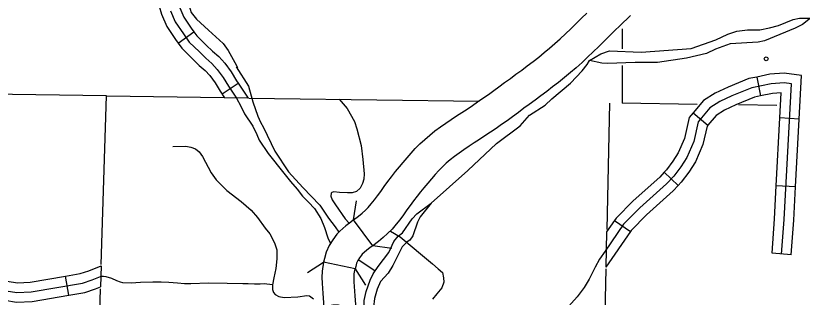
# Model space of a CAD drawing. Extents: x 0 to 3171, y 0 to 2059.
# Drawn here: x 1502.8 to 1604.6, y 565.3 to 601.8 of the extents above; entities that cross this region are included whole.
import ezdxf

# ---------------------------------------------------------------- set-up
doc = ezdxf.new("R2010")
doc.units = 0
for name, color, linetype in [('Level 10', 7, 'Continuous'), ('Level 32', 7, 'Continuous'), ('Level 34', 7, 'Continuous'), ('Level 35', 7, 'Continuous'), ('Level 37', 7, 'Continuous'), ('Level 4', 7, 'Continuous'), ('Level 45', 7, 'Continuous'), ('Level 5', 7, 'Continuous'), ('Level 57', 7, 'Continuous'), ('Level 6', 7, 'Continuous')]:
    doc.layers.add(name, color=color, linetype=linetype)

msp = doc.modelspace()

# ---------------------------------------------------------------- linework, layer by layer
at = {"layer": 'Level 10'}
for p, q in [((1548.99, 571.97), (1546.51, 575.32)), ((1546.71, 568.97), (1542.63, 569.84))]:
    msp.add_line(p, q, dxfattribs=at)
for points in [[(1546.51, 575.32), (1547.16, 575.81), (1547.6, 576.17), (1548.04, 576.57), (1548.41, 576.92), (1548.79, 577.39), (1549.22, 577.91), (1549.61, 578.43), (1550.02, 579.01), (1550.47, 579.64), (1550.95, 580.28), (1551.41, 580.89), (1551.93, 581.6), (1552.46, 582.19), (1552.93, 582.75), (1553.43, 583.35), (1553.95, 583.95), (1554.49, 584.55), (1555.08, 585.16), (1555.71, 585.75), (1556.36, 586.31), (1557.04, 586.85), (1557.74, 587.37), (1558.44, 587.85), (1559.14, 588.32), (1559.84, 588.78), (1560.53, 589.23), (1561.22, 589.68), (1561.9, 590.14), (1562.57, 590.6), (1563.26, 591.08), (1563.96, 591.57), (1564.66, 592.07), (1565.33, 592.56), (1566.05, 593.13), (1566.83, 593.66), (1567.53, 594.19), (1568.27, 594.73), (1569, 595.28), (1569.74, 595.85), (1570.47, 596.41), (1571.17, 596.99), (1571.88, 597.58), (1572.58, 598.18), (1573.27, 598.79), (1573.95, 599.43), (1574.63, 600.09), (1575.33, 600.76), (1576.02, 601.44), (1576.69, 602.1)], [(1582.38, 601.79), (1580.98, 600.47), (1580.31, 599.84), (1579.65, 599.16), (1578.94, 598.47), (1578.24, 597.78), (1577.53, 597.09), (1576.81, 596.41), (1576.08, 595.72), (1575.33, 595.04), (1574.58, 594.4), (1573.83, 593.77), (1573.05, 593.14), (1572.28, 592.54), (1571.52, 591.96), (1570.76, 591.4), (1570.01, 590.84), (1569.25, 590.28), (1568.53, 589.78), (1567.85, 589.24), (1567.09, 588.69), (1566.37, 588.17), (1565.65, 587.67), (1564.95, 587.18), (1564.24, 586.69), (1563.52, 586.21), (1562.82, 585.75), (1562.12, 585.3), (1561.45, 584.85), (1560.79, 584.41), (1560.16, 583.97), (1559.56, 583.54), (1559.02, 583.1), (1558.49, 582.65), (1558.01, 582.19), (1557.54, 581.71), (1557.07, 581.19), (1556.6, 580.65), (1556.13, 580.08), (1555.62, 579.48), (1555.17, 578.97), (1554.74, 578.39), (1554.28, 577.78), (1553.84, 577.2), (1553.42, 576.6), (1552.97, 575.97), (1552.49, 575.32), (1552.01, 574.74), (1551.49, 574.1), (1550.89, 573.53), (1550.33, 573.02), (1549.74, 572.53), (1548.99, 571.97)], [(1546.51, 575.32), (1546.14, 575.04), (1545.51, 574.55), (1544.74, 573.86), (1544.35, 573.46), (1543.81, 572.75), (1543.35, 571.98), (1542.97, 571.14), (1542.73, 570.29), (1542.63, 569.84)], [(1548.99, 571.97), (1548.66, 571.73), (1548.19, 571.36), (1547.63, 570.86), (1547.51, 570.73), (1547.26, 570.41), (1547.05, 570.06), (1546.9, 569.71), (1546.78, 569.28), (1546.71, 568.97)], [(1542.63, 569.84), (1542.45, 568.68), (1542.41, 567.86), (1542.43, 567.1), (1542.47, 566.42), (1542.51, 565.8), (1542.55, 565.19), (1542.6, 564.6), (1542.65, 563.98), (1543.19, 564.18), (1543.84, 564.31), (1544.52, 564.29), (1545.15, 564.08), (1545.48, 563.91), (1545.91, 563.6), (1546.53, 562.88), (1546.82, 562.14)], [(1546.82, 562.14), (1546.86, 562.69), (1546.84, 563.27), (1546.83, 563.76), (1546.8, 564.36), (1546.75, 564.93), (1546.71, 565.49), (1546.67, 566.08), (1546.63, 566.68), (1546.59, 567.27), (1546.58, 567.81), (1546.6, 568.31), (1546.71, 568.97)]]:
    msp.add_lwpolyline(points, dxfattribs=at)
at = {"layer": 'Level 32'}
for p, q in [((1523.8, 598.23), (1525.82, 599.7)), ((1598.7, 593.83), (1599.2, 591.38)), ((1529.48, 591.65), (1531.56, 593.03)), ((1590.48, 589.21), (1592.38, 587.59)), ((1604.2, 588.39), (1601.7, 588.53)), ((1586.72, 581.48), (1588.54, 579.77)), ((1603.73, 579.6), (1601.23, 579.74)), ((1580.27, 575.22), (1582.34, 573.82)), ((1603.18, 570.8), (1600.69, 570.98))]:
    msp.add_line(p, q, dxfattribs=at)
for points in [[(1521.2, 607.14), (1521.22, 606.54), (1521.17, 605.28), (1521.2, 604.3), (1521.25, 603.75), (1521.33, 603.01), (1521.64, 601.98), (1522.31, 600.37), (1523.45, 598.7), (1523.8, 598.23)], [(1523.7, 607.19), (1523.72, 606.52), (1523.67, 605.27), (1523.69, 604.44), (1523.73, 604), (1523.79, 603.51), (1524, 602.82), (1524.52, 601.57), (1525.49, 600.15), (1525.82, 599.7)], [(1522.82, 602.4), (1523.41, 600.97), (1524.47, 599.43), (1525.24, 598.37), (1526.54, 597.09)], [(1525.82, 599.7), (1526.19, 599.19), (1527.42, 597.98), (1528.23, 597.17), (1529.04, 596.47), (1529.82, 595.62), (1530.66, 594.49), (1531.36, 593.33), (1531.56, 593.03)], [(1523.8, 598.23), (1524.29, 597.55), (1525.66, 596.2), (1526.53, 595.34), (1527.3, 594.67), (1527.89, 594.03), (1528.59, 593.09), (1529.25, 591.99), (1529.81, 591.15)], [(1526.54, 597.09), (1527.38, 596.26), (1528.17, 595.57), (1528.85, 594.82), (1529.63, 593.79), (1530.31, 592.66), (1531.36, 591.08)], [(1598.7, 593.83), (1597.7, 593.62), (1594.99, 592.53), (1593.33, 591.74), (1591.8, 590.77), (1590.48, 589.21)], [(1604.2, 588.39), (1604.5, 594.05), (1602.27, 594.34), (1600.4, 594.18), (1598.7, 593.83)], [(1531.56, 593.03), (1532.84, 591.11), (1529.81, 591.15)], [(1601.93, 570.89), (1602.25, 575.37), (1603.19, 592.96), (1602.24, 593.09), (1600.58, 592.94), (1598.06, 592.42), (1595.5, 591.39), (1593.94, 590.64), (1592.63, 589.82), (1591.12, 588.03)], [(1601.7, 588.53), (1601.88, 591.8), (1600.76, 591.7), (1599.2, 591.38)], [(1599.2, 591.38), (1598.43, 591.22), (1596, 590.24), (1594.55, 589.55), (1593.46, 588.86), (1592.38, 587.59)], [(1590.48, 589.21), (1589.96, 588.6), (1589.35, 585.87), (1588.55, 584), (1587.86, 582.92), (1587.02, 581.8), (1586.72, 581.48)], [(1591.12, 588.03), (1590.54, 585.49), (1589.66, 583.41), (1588.89, 582.21), (1587.98, 581), (1587.03, 579.98), (1583.56, 576.87), (1581.46, 574.75), (1579.08, 571.25)], [(1592.38, 587.59), (1592.27, 587.45), (1591.74, 585.1), (1590.77, 582.83), (1589.91, 581.49), (1588.94, 580.2), (1588.54, 579.77)], [(1601.23, 579.74), (1601.7, 588.53)], [(1603.73, 579.6), (1604.2, 588.39)], [(1586.72, 581.48), (1586.15, 580.87), (1582.7, 577.77), (1580.5, 575.55), (1580.27, 575.22)], [(1588.54, 579.77), (1587.9, 579.08), (1584.42, 575.96), (1582.43, 573.95), (1582.34, 573.82)], [(1600.69, 570.98), (1601, 575.44), (1601.23, 579.74)], [(1603.18, 570.8), (1603.49, 575.29), (1603.73, 579.6)], [(1580.27, 575.22), (1579.27, 573.75), (1579.17, 569.17)], [(1582.34, 573.82), (1579.17, 569.17)]]:
    msp.add_lwpolyline(points, dxfattribs=at)
at = {"layer": 'Level 34'}
for points in [[(1531.36, 591.08), (1531.9, 590.06), (1532.4, 589.07), (1533.47, 587.46), (1534, 586.38), (1534.29, 585.66), (1535.43, 583.93), (1537.46, 581.36), (1538.33, 580.3), (1539.2, 579.3), (1539.9, 578.4), (1540.65, 577.61), (1541.43, 576.77), (1542.25, 575.49), (1542.74, 574.33), (1543.16, 573.01), (1543.51, 572.25)], [(1544.64, 590.94), (1545.69, 589.73), (1546.62, 588.08), (1546.94, 587.12), (1547.49, 584.97), (1547.72, 583.12), (1547.87, 581.27), (1547.82, 580.61), (1547.67, 580.03), (1547.37, 579.44), (1546.89, 578.98), (1546.32, 578.81), (1545.71, 578.81), (1544.67, 578.85), (1543.93, 578.94), (1543.71, 578.87), (1543.59, 578.76), (1543.55, 578.39), (1543.74, 577.92), (1544.15, 577.26), (1545.41, 575.46), (1545.93, 574.88)], [(1523.09, 584.82), (1524.78, 584.85), (1525.43, 584.72), (1526.03, 584.51), (1526.5, 584.13), (1526.95, 583.55), (1528.06, 581.42), (1528.72, 580.49), (1530.09, 579.14), (1531.96, 577.69), (1533.23, 576.58), (1534.07, 575.62), (1535.08, 574.25), (1535.68, 573.49), (1536.26, 572.34), (1536.55, 571.45), (1536.59, 570.27), (1536.42, 569.01), (1536.17, 567.79), (1536.01, 566.88), (1536.01, 566.31), (1536.12, 565.92), (1536.35, 565.64), (1536.83, 565.38), (1537.51, 565.27), (1539.29, 565.34), (1540.44, 565.51), (1540.79, 565.46), (1541.33, 565.1)], [(1551.3, 573.87), (1552.54, 573.1), (1556.73, 569.62), (1557.47, 568.99), (1558.01, 568.49), (1558.16, 567.79), (1558.19, 567.25), (1557.93, 566.51), (1557.3, 565.75), (1556.73, 565.04)], [(1579.22, 571.47), (1579.08, 571.25), (1578.36, 570.23), (1577.8, 569.19), (1576.99, 567.63), (1576.34, 566.53), (1575.45, 565.34), (1572.5, 562.07), (1571.63, 560.76), (1570.59, 558.28), (1569.93, 557.04), (1569.15, 556.25), (1568.32, 555.62), (1567.74, 555.28), (1567.17, 555.1), (1566.66, 554.99)], [(1536.01, 566.88), (1534.94, 567.01), (1534.4, 566.98), (1533.67, 566.98), (1532.84, 567.02), (1532.18, 567.03), (1530.15, 567.06), (1527.74, 567.1), (1525.43, 567.04), (1524.6, 567.04), (1523.71, 567.13), (1522.59, 567.2), (1521.61, 567.24), (1520.53, 567.26), (1518.93, 567.2), (1517.7, 567.11), (1516.63, 567.15), (1516.31, 567.26), (1515.85, 567.43), (1515.19, 567.72), (1514.49, 567.94), (1514.12, 567.99), (1513.75, 567.98)]]:
    msp.add_lwpolyline(points, dxfattribs=at)
at = {"layer": 'Level 35'}
for points in [[(1525.43, 617.11), (1526.01, 616.77), (1526.34, 616.17), (1526.81, 615.08), (1526.99, 614.3), (1527.35, 612.44), (1527.28, 610.53), (1525.89, 608.58), (1525.34, 605.59), (1525.24, 603.06), (1525.46, 602.21), (1526.18, 601.34), (1527.72, 599.89), (1529.6, 598.16), (1530.27, 597.25), (1531.12, 595.73), (1531.47, 595.05)], [(1577.03, 595.99), (1578.51, 596.85), (1579.65, 597.21), (1583.72, 597.05), (1590.23, 597.53), (1593.42, 598.66), (1594.96, 599.37), (1596.12, 599.79), (1597.5, 599.94), (1599.09, 599.96), (1600.37, 600.19), (1601.5, 600.5), (1603.44, 601.28), (1604.26, 601.45), (1605.68, 601.48)], [(1605.68, 601.48), (1604.64, 600.65), (1603.66, 600.16), (1599.73, 598.53), (1598.91, 598.34), (1595.25, 598.14), (1593.37, 597.42), (1592.21, 596.9), (1589.62, 596.26), (1585.84, 595.7), (1582.98, 595.73), (1579.38, 595.59), (1578.63, 595.63), (1577.03, 595.99)], [(1556.54, 577.48), (1561.3, 581.72), (1564.99, 585.21), (1568.06, 587.49), (1569.3, 588.88), (1571.33, 590.18), (1572.17, 591), (1574.59, 593.04), (1576.09, 594.63), (1576.76, 595.45), (1577.03, 595.99)], [(1531.32, 595.15), (1532.88, 592.63), (1533.46, 590.61), (1534.11, 588.77), (1534.44, 588), (1534.84, 587.28), (1536.3, 584.23), (1538.1, 581.54), (1539.93, 579.52), (1542.14, 577.21), (1543.28, 575.54), (1544.13, 574.43), (1544.61, 573.74)], [(1549.32, 560.17), (1548.99, 560.61), (1548.09, 562.4), (1547.87, 563.77), (1547.88, 564.85), (1548.14, 566.04), (1548.67, 567.49), (1549.06, 568.32), (1549.67, 569.28), (1551.07, 571.08), (1551.73, 572.52), (1552.28, 573.19), (1552.85, 573.65), (1554.1, 575.45), (1554.68, 576.1), (1556.54, 577.48)], [(1556.54, 577.48), (1555.14, 575.72), (1554.78, 575), (1554.16, 573.23), (1553.78, 572.68), (1553.43, 572.47), (1552.81, 571.83), (1551.58, 569.39), (1550.99, 568.42), (1550, 567.33), (1549.55, 566.35), (1549.21, 565.13), (1549.07, 563.99), (1549.11, 563.04), (1549.36, 562.3), (1550.13, 561.13)], [(1547.1, 570.2), (1549.26, 568.75)]]:
    msp.add_lwpolyline(points, dxfattribs=at)
at = {"layer": 'Level 37'}
for points in [[(1546.51, 575.31), (1546.87, 577.79)], [(1551.47, 571.61), (1549, 571.97)], [(1540.53, 568.48), (1542.63, 569.84)], [(1546.71, 568.97), (1548.07, 566.87)]]:
    msp.add_lwpolyline(points, dxfattribs=at)
at = {"layer": 'Level 4'}
for points in [[(1514.5, 591.38), (1493.15, 591.69), (1447.76, 592.35), (1405.23, 592.96)], [(1590.98, 590.29), (1581.26, 590.43)], [(1601.31, 590.15), (1596.35, 590.22)]]:
    msp.add_lwpolyline(points, dxfattribs=at)
at = {"layer": 'Level 45'}
msp.add_line((1509.64, 565.56), (1509.21, 568.02), dxfattribs=at)
for points in [[(1509.21, 568.02), (1511.1, 568.35), (1512.24, 568.73), (1513.82, 569.36), (1513.74, 566.63)], [(1500.81, 567.45), (1501.67, 567.39), (1503, 567.17), (1504.62, 567.23), (1509.21, 568.02)], [(1501.52, 566.14), (1502.92, 565.91), (1504.75, 565.99), (1511.41, 567.13), (1512.67, 567.56), (1513.75, 567.98)], [(1509.64, 565.56), (1511.71, 565.92), (1513.1, 566.38), (1513.74, 566.63)], [(1500.63, 564.96), (1501.37, 564.9), (1502.85, 564.66), (1504.89, 564.74), (1509.64, 565.56)]]:
    msp.add_lwpolyline(points, dxfattribs=at)
at = {"layer": 'Level 5'}
for points in [[(1581.28, 600.09), (1581.27, 597.47)], [(1581.27, 595.31), (1581.26, 590.43)]]:
    msp.add_lwpolyline(points, dxfattribs=at)
at = {"layer": 'Level 57'}
msp.add_circle((1599.93, 596.19), 0.25, dxfattribs=at)
at = {"layer": 'Level 6'}
for points in [[(1513.83, 569.55), (1514.5, 591.38)], [(1514.5, 591.38), (1529.73, 591.16)], [(1532.96, 591.11), (1536.27, 591.06), (1562.75, 590.69)], [(1579.63, 590.45), (1579.28, 574.05)], [(1579.17, 568.96), (1578.71, 547.66)], [(1513.64, 563.32), (1513.73, 566.37)]]:
    msp.add_lwpolyline(points, dxfattribs=at)

doc.saveas('drawing.dxf')
